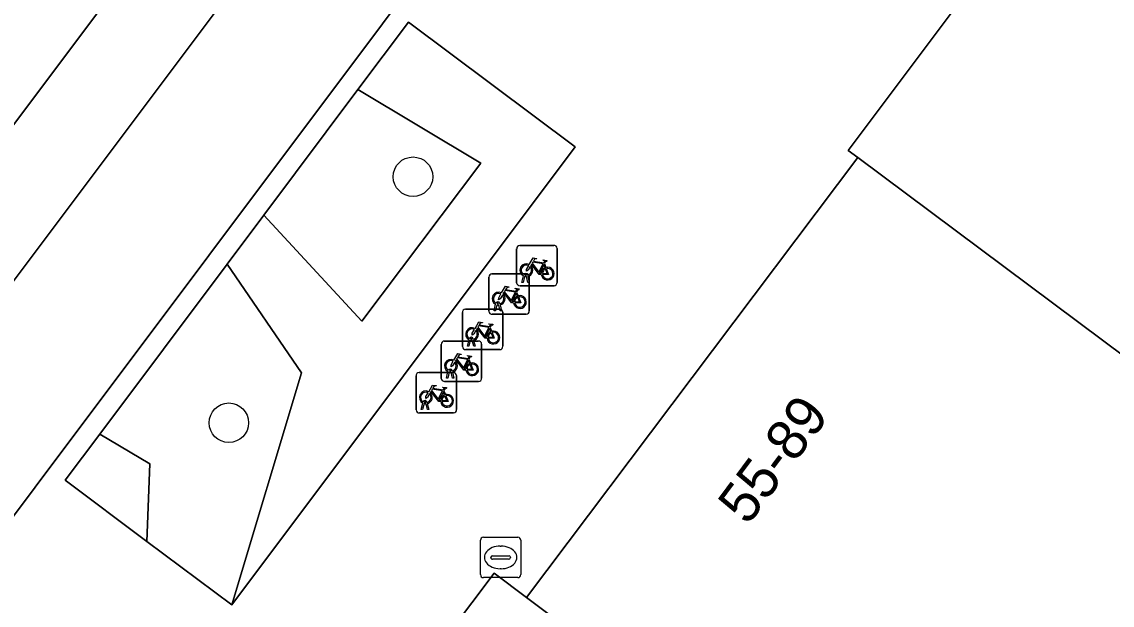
# Model space of a CAD drawing. Extents: x 159716 to 160783, y 383290 to 384031.
# Drawn here: x 160390.45 to 160417.43, y 383746.94 to 383761.39 of the extents above; entities that cross this region are included whole.
import ezdxf

# ---------------------------------------------------------------- set-up
doc = ezdxf.new("R2010")
doc.units = 0
for name, color, linetype in [('IMGEO_Boom', 7, 'Continuous'), ('IMGEO_Brandkraan', 7, 'Continuous'), ('IMGEO_Fietsenrek', 7, 'Continuous'), ('IMGEO_Groenvoorziening', 7, 'Continuous'), ('IMGEO_Pand', 7, 'Continuous'), ('IMGEO_Pand_nummerreeks', 7, 'Continuous'), ('IMGEO_Parkeervlak_open', 7, 'Continuous'), ('IMGEO_Rijbaan_lokaal_gesloten', 7, 'Continuous'), ('IMGEO_Voetpad_open', 7, 'Continuous')]:
    doc.layers.add(name, color=color, linetype=linetype)

msp = doc.modelspace()

# ---------------------------------------------------------------- linework, layer by layer
at = {"layer": 'IMGEO_Boom'}
for centre in [(160400.13, 383757.55), (160395.576, 383751.459)]:
    msp.add_circle(centre, 0.489, dxfattribs=at)
at = {"layer": 'IMGEO_Brandkraan'}
for p, q in [((160401.797, 383747.698), (160401.797, 383748.55)), ((160401.872, 383748.624), (160402.724, 383748.624)), ((160402.798, 383748.55), (160402.798, 383747.698)), ((160402.285, 383748.404), (160402.31, 383748.404)), ((160402.056, 383748.118), (160402.056, 383748.13)), ((160402.494, 383748.081), (160402.096, 383748.081)), ((160402.099, 383748.167), (160402.497, 383748.167)), ((160402.54, 383748.13), (160402.54, 383748.118)), ((160402.308, 383747.844), (160402.283, 383747.844)), ((160402.724, 383747.624), (160401.872, 383747.624))]:
    msp.add_line(p, q, dxfattribs=at)
for points in [[(160401.797, 383747.698), (160401.797, 383748.55)], [(160401.872, 383748.624), (160402.724, 383748.624)], [(160402.798, 383748.55), (160402.798, 383747.698)], [(160402.724, 383747.624), (160401.872, 383747.624)]]:
    msp.add_lwpolyline(points, dxfattribs=at)
for centre, radius, start, end in [((160401.874, 383748.548), 0.0765, 91.552, 178.448), ((160401.874, 383748.548), 0.0765, 91.552, 178.448), ((160402.722, 383748.548), 0.0765, 1.552, 88.448), ((160402.722, 383748.548), 0.0765, 1.552, 88.448), ((160402.096, 383748.127), 0.0403, 85.8775, 175.7526), ((160402.093, 383748.117), 0.0366, 178.938, 274.7102), ((160402.497, 383748.124), 0.043, 264.8664, 352.4533), ((160402.501, 383748.129), 0.0386, 1.7309, 96.639), ((160401.874, 383747.7), 0.0765, 181.552, 268.448), ((160401.874, 383747.7), 0.0765, 181.552, 268.448), ((160402.722, 383747.7), 0.0765, 271.552, 358.448), ((160402.722, 383747.7), 0.0765, 271.552, 358.448)]:
    msp.add_arc(centre, radius, start, end, dxfattribs=at)
for centre, major_axis, ratio, start_param, end_param in [((160402.284, 383748.124), (-0.387, 0.002), 0.722429, 4.712389, 7.853982), ((160402.309, 383748.124), (-0.39, 0.002), 0.717154, 1.570796, 4.712389)]:
    msp.add_ellipse(centre, major_axis=major_axis, ratio=ratio, start_param=start_param, end_param=end_param, dxfattribs=at)
at = {"layer": 'IMGEO_Fietsenrek'}
for p, q in [((160402.769, 383755.85), (160403.61, 383755.85)), ((160403.61, 383755.85), (160402.769, 383755.85)), ((160402.694, 383754.925), (160402.694, 383755.766)), ((160402.694, 383755.766), (160402.694, 383754.925)), ((160403.694, 383755.775), (160403.694, 383754.934)), ((160403.694, 383754.934), (160403.694, 383755.775)), ((160403.381, 383755.399), (160403.417, 383755.304)), ((160402.007, 383754.221), (160402.007, 383755.062)), ((160402.007, 383755.062), (160402.007, 383754.221)), ((160402.082, 383755.146), (160402.923, 383755.146)), ((160402.923, 383755.146), (160402.082, 383755.146)), ((160402.821, 383754.934), (160402.86, 383755.094)), ((160402.89, 383755.082), (160402.855, 383754.934)), ((160402.932, 383755.106), (160402.931, 383755.11)), ((160402.973, 383754.934), (160402.939, 383755.076)), ((160402.963, 383755.117), (160402.964, 383755.11)), ((160402.971, 383755.08), (160403.006, 383754.934)), ((160403.007, 383755.071), (160403.007, 383754.23)), ((160403.007, 383754.23), (160403.007, 383755.071)), ((160403.619, 383754.85), (160402.778, 383754.85)), ((160402.778, 383754.85), (160403.619, 383754.85)), ((160402.855, 383754.934), (160402.821, 383754.934)), ((160403.006, 383754.934), (160402.973, 383754.934)), ((160402.694, 383754.695), (160402.73, 383754.6)), ((160401.427, 383754.268), (160402.268, 383754.268)), ((160402.268, 383754.268), (160401.427, 383754.268)), ((160402.134, 383754.23), (160402.173, 383754.39)), ((160402.168, 383754.23), (160402.134, 383754.23)), ((160402.203, 383754.378), (160402.168, 383754.23)), ((160402.245, 383754.402), (160402.244, 383754.406)), ((160402.286, 383754.23), (160402.252, 383754.372)), ((160402.276, 383754.413), (160402.277, 383754.406)), ((160402.284, 383754.376), (160402.319, 383754.23)), ((160402.319, 383754.23), (160402.286, 383754.23)), ((160401.352, 383753.343), (160401.352, 383754.184)), ((160401.352, 383754.184), (160401.352, 383753.343)), ((160402.932, 383754.146), (160402.091, 383754.146)), ((160402.091, 383754.146), (160402.932, 383754.146)), ((160402.352, 383754.193), (160402.352, 383753.352)), ((160402.352, 383753.352), (160402.352, 383754.193)), ((160402.039, 383753.817), (160402.075, 383753.722)), ((160400.903, 383753.482), (160401.744, 383753.482)), ((160401.744, 383753.482), (160400.903, 383753.482)), ((160401.479, 383753.352), (160401.518, 383753.512)), ((160401.548, 383753.5), (160401.513, 383753.352)), ((160401.59, 383753.524), (160401.589, 383753.528)), ((160401.631, 383753.352), (160401.597, 383753.494)), ((160401.621, 383753.535), (160401.622, 383753.528)), ((160401.629, 383753.498), (160401.664, 383753.352)), ((160401.828, 383753.407), (160401.828, 383752.566)), ((160401.828, 383752.566), (160401.828, 383753.407)), ((160400.828, 383752.557), (160400.828, 383753.398)), ((160400.828, 383753.398), (160400.828, 383752.557)), ((160402.277, 383753.268), (160401.436, 383753.268)), ((160401.436, 383753.268), (160402.277, 383753.268)), ((160401.513, 383753.352), (160401.479, 383753.352)), ((160401.664, 383753.352), (160401.631, 383753.352)), ((160401.515, 383753.031), (160401.551, 383752.936)), ((160400.207, 383751.776), (160400.207, 383752.617)), ((160400.207, 383752.617), (160400.207, 383751.776)), ((160400.282, 383752.701), (160401.123, 383752.701)), ((160401.123, 383752.701), (160400.282, 383752.701)), ((160400.955, 383752.566), (160400.994, 383752.726)), ((160401.024, 383752.714), (160400.989, 383752.566)), ((160401.066, 383752.738), (160401.065, 383752.742)), ((160401.107, 383752.566), (160401.073, 383752.708)), ((160401.097, 383752.749), (160401.098, 383752.742)), ((160401.105, 383752.712), (160401.14, 383752.566)), ((160401.207, 383752.626), (160401.207, 383751.785)), ((160401.207, 383751.785), (160401.207, 383752.626)), ((160401.753, 383752.482), (160400.912, 383752.482)), ((160400.912, 383752.482), (160401.753, 383752.482)), ((160400.989, 383752.566), (160400.955, 383752.566)), ((160401.14, 383752.566), (160401.107, 383752.566)), ((160400.894, 383752.25), (160400.93, 383752.155)), ((160400.334, 383751.785), (160400.373, 383751.945)), ((160400.368, 383751.785), (160400.334, 383751.785)), ((160400.403, 383751.933), (160400.368, 383751.785)), ((160400.445, 383751.957), (160400.444, 383751.961)), ((160400.486, 383751.785), (160400.452, 383751.927)), ((160400.476, 383751.968), (160400.477, 383751.961)), ((160400.484, 383751.931), (160400.519, 383751.785)), ((160400.519, 383751.785), (160400.486, 383751.785)), ((160401.132, 383751.701), (160400.291, 383751.701)), ((160400.291, 383751.701), (160401.132, 383751.701))]:
    msp.add_line(p, q, dxfattribs=at)
for points in [[(160403.028, 383755.324), (160402.976, 383755.234), (160402.936, 383755.209), (160402.937, 383755.256), (160402.992, 383755.35)], [(160403.007, 383755.376), (160403.102, 383755.54), (160403.188, 383755.526), (160403.19, 383755.517), (160403.134, 383755.506), (160403.107, 383755.461), (160403.363, 383755.42)], [(160403.303, 383755.132), (160403.253, 383755.132), (160403.062, 383755.383), (160403.043, 383755.351)], [(160403.35, 383755.395), (160403.093, 383755.436), (160403.076, 383755.407), (160403.243, 383755.187), (160403.35, 383755.395)], [(160403.398, 383755.297), (160403.368, 383755.374), (160403.259, 383755.156), (160403.302, 383755.156)], [(160403.363, 383755.42), (160403.388, 383755.469), (160403.382, 383755.473), (160403.359, 383755.477), (160403.347, 383755.484), (160403.346, 383755.487), (160403.348, 383755.492), (160403.443, 383755.477), (160403.445, 383755.467), (160403.435, 383755.454), (160403.423, 383755.448), (160403.409, 383755.454), (160403.381, 383755.399)], [(160403.332, 383755.156), (160403.452, 383755.155), (160403.408, 383755.269)], [(160403.428, 383755.276), (160403.483, 383755.131), (160403.333, 383755.131)], [(160402.32, 383754.672), (160402.415, 383754.836), (160402.501, 383754.822), (160402.503, 383754.813), (160402.447, 383754.802), (160402.42, 383754.757), (160402.676, 383754.716)], [(160402.676, 383754.716), (160402.701, 383754.765), (160402.695, 383754.769), (160402.672, 383754.773), (160402.66, 383754.78), (160402.659, 383754.783), (160402.661, 383754.788), (160402.756, 383754.773), (160402.758, 383754.763), (160402.748, 383754.75), (160402.736, 383754.744), (160402.722, 383754.75), (160402.694, 383754.695)], [(160402.341, 383754.62), (160402.289, 383754.53), (160402.249, 383754.505), (160402.25, 383754.552), (160402.305, 383754.646)], [(160402.616, 383754.428), (160402.566, 383754.428), (160402.375, 383754.679), (160402.356, 383754.647)], [(160402.663, 383754.691), (160402.406, 383754.732), (160402.389, 383754.703), (160402.556, 383754.483), (160402.663, 383754.691)], [(160402.711, 383754.593), (160402.681, 383754.67), (160402.572, 383754.452), (160402.615, 383754.452)], [(160402.645, 383754.452), (160402.765, 383754.451), (160402.721, 383754.565)], [(160402.741, 383754.572), (160402.796, 383754.427), (160402.646, 383754.427)], [(160401.665, 383753.794), (160401.76, 383753.958), (160401.846, 383753.944), (160401.848, 383753.935), (160401.792, 383753.924), (160401.765, 383753.879), (160402.021, 383753.838)], [(160401.686, 383753.742), (160401.634, 383753.652), (160401.594, 383753.627), (160401.595, 383753.674), (160401.65, 383753.768)], [(160401.961, 383753.55), (160401.911, 383753.55), (160401.72, 383753.801), (160401.701, 383753.769)], [(160402.008, 383753.813), (160401.751, 383753.854), (160401.734, 383753.825), (160401.901, 383753.605), (160402.008, 383753.813)], [(160402.056, 383753.715), (160402.026, 383753.792), (160401.917, 383753.574), (160401.96, 383753.574)], [(160401.99, 383753.574), (160402.11, 383753.573), (160402.066, 383753.687)], [(160402.086, 383753.694), (160402.141, 383753.549), (160401.991, 383753.549)], [(160402.021, 383753.838), (160402.046, 383753.887), (160402.04, 383753.891), (160402.017, 383753.895), (160402.005, 383753.902), (160402.004, 383753.905), (160402.006, 383753.91), (160402.101, 383753.895), (160402.103, 383753.885), (160402.093, 383753.872), (160402.081, 383753.866), (160402.067, 383753.872), (160402.039, 383753.817)], [(160401.141, 383753.008), (160401.236, 383753.172), (160401.322, 383753.158), (160401.324, 383753.149), (160401.268, 383753.138), (160401.241, 383753.093), (160401.497, 383753.052)], [(160401.162, 383752.956), (160401.11, 383752.866), (160401.07, 383752.841), (160401.071, 383752.888), (160401.126, 383752.982)], [(160401.437, 383752.764), (160401.387, 383752.764), (160401.196, 383753.015), (160401.177, 383752.983)], [(160401.484, 383753.027), (160401.227, 383753.068), (160401.21, 383753.039), (160401.377, 383752.819), (160401.484, 383753.027)], [(160401.532, 383752.929), (160401.502, 383753.006), (160401.393, 383752.788), (160401.436, 383752.788)], [(160401.466, 383752.788), (160401.586, 383752.787), (160401.542, 383752.901)], [(160401.562, 383752.908), (160401.617, 383752.763), (160401.467, 383752.763)], [(160401.497, 383753.052), (160401.522, 383753.101), (160401.516, 383753.105), (160401.493, 383753.109), (160401.481, 383753.116), (160401.48, 383753.119), (160401.482, 383753.124), (160401.577, 383753.109), (160401.579, 383753.099), (160401.569, 383753.086), (160401.557, 383753.08), (160401.543, 383753.086), (160401.515, 383753.031)], [(160400.52, 383752.227), (160400.615, 383752.391), (160400.701, 383752.377), (160400.703, 383752.368), (160400.647, 383752.357), (160400.62, 383752.312), (160400.876, 383752.271)], [(160400.876, 383752.271), (160400.901, 383752.32), (160400.895, 383752.324), (160400.872, 383752.328), (160400.86, 383752.335), (160400.859, 383752.338), (160400.861, 383752.343), (160400.956, 383752.328), (160400.958, 383752.318), (160400.948, 383752.305), (160400.936, 383752.299), (160400.922, 383752.305), (160400.894, 383752.25)], [(160400.541, 383752.175), (160400.489, 383752.085), (160400.449, 383752.06), (160400.45, 383752.107), (160400.505, 383752.201)], [(160400.816, 383751.983), (160400.766, 383751.983), (160400.575, 383752.234), (160400.556, 383752.202)], [(160400.863, 383752.246), (160400.606, 383752.287), (160400.589, 383752.258), (160400.756, 383752.038), (160400.863, 383752.246)], [(160400.911, 383752.148), (160400.881, 383752.225), (160400.772, 383752.007), (160400.815, 383752.007)], [(160400.845, 383752.007), (160400.965, 383752.006), (160400.921, 383752.12)], [(160400.941, 383752.127), (160400.996, 383751.982), (160400.846, 383751.982)]]:
    msp.add_lwpolyline(points, dxfattribs=at)
for centre, radius, start, end in [((160402.772, 383755.772), 0.0779, 92.4484, 184.2845), ((160402.772, 383755.772), 0.0779, 92.4484, 184.2845), ((160403.616, 383755.772), 0.0779, 2.4484, 94.2845), ((160403.616, 383755.772), 0.0779, 2.4484, 94.2845), ((160402.934, 383755.235), 0.159, 62.6766, 242.1369), ((160402.934, 383755.235), 0.129, 63.3192, 238.903), ((160402.934, 383755.235), 0.129, 283.6043, 43.4302), ((160402.934, 383755.235), 0.159, 283.5766, 46.6042), ((160403.461, 383755.151), 0.159, 113.3408, 178.3217), ((160403.461, 383755.151), 0.159, 187.0065, 105.7708), ((160402.085, 383755.068), 0.0779, 92.4484, 184.2845), ((160402.085, 383755.068), 0.0779, 92.4484, 184.2845), ((160402.914, 383755.106), 0.0499, 12.8025, 158.6934), ((160402.934, 383755.235), 0.159, 253.9967, 271.7867), ((160402.914, 383755.106), 0.0174, 12.8025, 163.4502), ((160402.934, 383755.235), 0.129, 253.415, 269.0204), ((160402.929, 383755.068), 0.0779, 2.4484, 94.2845), ((160402.929, 383755.068), 0.0779, 2.4484, 94.2845), ((160403.461, 383755.151), 0.129, 113.923, 177.9556), ((160403.461, 383755.151), 0.129, 188.6715, 104.5883), ((160402.772, 383754.928), 0.0779, 182.4484, 274.2845), ((160402.772, 383754.928), 0.0779, 182.4484, 274.2845), ((160403.616, 383754.928), 0.0779, 272.4484, 4.2845), ((160403.616, 383754.928), 0.0779, 272.4484, 4.2845), ((160402.247, 383754.531), 0.159, 62.6766, 242.1369), ((160402.247, 383754.531), 0.129, 63.3192, 238.903), ((160402.247, 383754.531), 0.129, 283.6043, 43.4302), ((160402.247, 383754.531), 0.159, 283.5766, 46.6042), ((160402.774, 383754.447), 0.159, 113.3408, 178.3217), ((160402.774, 383754.447), 0.159, 187.0065, 105.7708), ((160402.774, 383754.447), 0.129, 113.923, 177.9556), ((160402.774, 383754.447), 0.129, 188.6715, 104.5883), ((160401.43, 383754.19), 0.0779, 92.4484, 184.2845), ((160401.43, 383754.19), 0.0779, 92.4484, 184.2845), ((160402.085, 383754.224), 0.0779, 182.4484, 274.2845), ((160402.085, 383754.224), 0.0779, 182.4484, 274.2845), ((160402.227, 383754.402), 0.0499, 12.8025, 158.6934), ((160402.247, 383754.531), 0.159, 253.9967, 271.7867), ((160402.227, 383754.402), 0.0174, 12.8025, 163.4502), ((160402.247, 383754.531), 0.129, 253.415, 269.0204), ((160402.274, 383754.19), 0.0779, 2.4484, 94.2845), ((160402.274, 383754.19), 0.0779, 2.4484, 94.2845), ((160402.929, 383754.224), 0.0779, 272.4484, 4.2845), ((160402.929, 383754.224), 0.0779, 272.4484, 4.2845), ((160401.592, 383753.653), 0.159, 62.6766, 242.1369), ((160401.592, 383753.653), 0.129, 63.3192, 238.903), ((160401.592, 383753.653), 0.129, 283.6043, 43.4302), ((160401.592, 383753.653), 0.159, 283.5766, 46.6042), ((160402.119, 383753.569), 0.159, 113.3408, 178.3217), ((160402.119, 383753.569), 0.159, 187.0065, 105.7708), ((160402.119, 383753.569), 0.129, 113.923, 177.9556), ((160402.119, 383753.569), 0.129, 188.6715, 104.5883), ((160400.906, 383753.404), 0.0779, 92.4484, 184.2845), ((160400.906, 383753.404), 0.0779, 92.4484, 184.2845), ((160401.572, 383753.524), 0.0499, 12.8025, 158.6934), ((160401.592, 383753.653), 0.159, 253.9967, 271.7867), ((160401.572, 383753.524), 0.0174, 12.8025, 163.4502), ((160401.592, 383753.653), 0.129, 253.415, 269.0204), ((160401.75, 383753.404), 0.0779, 2.4484, 94.2845), ((160401.75, 383753.404), 0.0779, 2.4484, 94.2845), ((160401.43, 383753.346), 0.0779, 182.4484, 274.2845), ((160401.43, 383753.346), 0.0779, 182.4484, 274.2845), ((160402.274, 383753.346), 0.0779, 272.4484, 4.2845), ((160402.274, 383753.346), 0.0779, 272.4484, 4.2845), ((160401.068, 383752.867), 0.159, 62.6766, 242.1369), ((160401.068, 383752.867), 0.129, 63.3192, 238.903), ((160401.068, 383752.867), 0.129, 283.6043, 43.4302), ((160401.068, 383752.867), 0.159, 283.5766, 46.6042), ((160401.595, 383752.783), 0.159, 113.3408, 178.3217), ((160401.595, 383752.783), 0.159, 187.0065, 105.7708), ((160401.595, 383752.783), 0.129, 113.923, 177.9556), ((160401.595, 383752.783), 0.129, 188.6715, 104.5883), ((160400.285, 383752.623), 0.0779, 92.4484, 184.2845), ((160400.285, 383752.623), 0.0779, 92.4484, 184.2845), ((160401.048, 383752.738), 0.0499, 12.8025, 158.6934), ((160401.068, 383752.867), 0.159, 253.9967, 271.7867), ((160401.048, 383752.738), 0.0174, 12.8025, 163.4502), ((160401.068, 383752.867), 0.129, 253.415, 269.0204), ((160401.129, 383752.623), 0.0779, 2.4484, 94.2845), ((160401.129, 383752.623), 0.0779, 2.4484, 94.2845), ((160400.906, 383752.56), 0.0779, 182.4484, 274.2845), ((160400.906, 383752.56), 0.0779, 182.4484, 274.2845), ((160401.75, 383752.56), 0.0779, 272.4484, 4.2845), ((160401.75, 383752.56), 0.0779, 272.4484, 4.2845), ((160400.447, 383752.086), 0.159, 62.6766, 242.1369), ((160400.447, 383752.086), 0.129, 63.3192, 238.903), ((160400.447, 383752.086), 0.129, 283.6043, 43.4302), ((160400.447, 383752.086), 0.159, 283.5766, 46.6042), ((160400.974, 383752.002), 0.159, 113.3408, 178.3217), ((160400.974, 383752.002), 0.159, 187.0065, 105.7708), ((160400.974, 383752.002), 0.129, 113.923, 177.9556), ((160400.974, 383752.002), 0.129, 188.6715, 104.5883), ((160400.427, 383751.957), 0.0499, 12.8025, 158.6934), ((160400.447, 383752.086), 0.159, 253.9967, 271.7867), ((160400.427, 383751.957), 0.0174, 12.8025, 163.4502), ((160400.447, 383752.086), 0.129, 253.415, 269.0204), ((160401.129, 383751.779), 0.0779, 272.4484, 4.2845), ((160401.129, 383751.779), 0.0779, 272.4484, 4.2845), ((160400.285, 383751.779), 0.0779, 182.4484, 274.2845), ((160400.285, 383751.779), 0.0779, 182.4484, 274.2845)]:
    msp.add_arc(centre, radius, start, end, dxfattribs=at)
at = {"layer": 'IMGEO_Groenvoorziening'}
for points in [[(160396.44, 383756.599), (160395.531, 383755.385), (160397.373, 383752.698), (160395.649, 383746.95), (160404.141, 383758.291), (160400.019, 383761.378), (160398.769, 383759.709), (160401.809, 383757.881), (160398.867, 383753.972)], [(160398.769, 383759.709), (160396.44, 383756.599), (160398.867, 383753.972), (160401.809, 383757.881)], [(160395.531, 383755.385), (160392.381, 383751.179), (160393.618, 383750.437), (160393.55, 383748.522), (160395.649, 383746.95), (160397.373, 383752.698)], [(160392.381, 383751.179), (160391.526, 383750.037), (160393.55, 383748.522), (160393.618, 383750.437)]]:
    msp.add_lwpolyline(points, close=True, dxfattribs=at)
at = {"layer": 'IMGEO_Pand'}
for points in [[(160437.408, 383762.366), (160437.08, 383762.6), (160435.079, 383764.103), (160429.897, 383767.996), (160427.216, 383770.009), (160424.428, 383772.103), (160422.451, 383773.589), (160421.153, 383771.866), (160418.619, 383768.501), (160415.004, 383763.689), (160410.898, 383758.195), (160411.13, 383758.022), (160425.647, 383747.179), (160425.879, 383746.999), (160430.582, 383753.237)], [(160411.13, 383758.022), (160402.936, 383747.132), (160417.428, 383736.279), (160425.647, 383747.179)], [(160401.99, 383715.21), (160402.55, 383714.794), (160418.219, 383735.667), (160417.428, 383736.279), (160402.936, 383747.132), (160402.14, 383747.732), (160386.415, 383726.839), (160386.983, 383726.399)]]:
    msp.add_lwpolyline(points, close=True, dxfattribs=at)
at = {"layer": 'IMGEO_Parkeervlak_open'}
msp.add_lwpolyline([(160406.05, 383776.057), (160404.194, 383777.448), (160404.021, 383777.216), (160379.2, 383744.102), (160381.056, 383742.711)], close=True, dxfattribs=at)
at = {"layer": 'IMGEO_Rijbaan_lokaal_gesloten'}
msp.add_lwpolyline([(160412.241, 383778.514), (160409.5, 383780.66), (160406.05, 383776.057), (160381.056, 383742.711), (160377.017, 383737.324), (160369.819, 383727.72), (160366.646, 383723.487), (160363.818, 383719.764), (160366.6, 383717.625), (160367.136, 383718.342), (160369.32, 383721.216)], close=True, dxfattribs=at)
at = {"layer": 'IMGEO_Voetpad_open'}
msp.add_lwpolyline([(160369.819, 383727.72), (160367.819, 383729.239), (160375.162, 383738.715), (160377.017, 383737.324), (160381.056, 383742.711), (160379.2, 383744.102), (160404.021, 383777.216), (160404.194, 383777.448), (160406.05, 383776.057), (160409.5, 383780.66), (160404.985, 383783.761), (160395.169, 383770.718), (160395.642, 383770.345), (160389.58, 383762.26), (160389.164, 383762.572), (160385.765, 383758.057), (160386.181, 383757.745), (160380.098, 383749.63), (160379.598, 383750.015), (160378.907, 383750.543), (160371.974, 383741.312), (160372.653, 383740.798), (160362.573, 383727.255)], dxfattribs=at)
for points in [[(160402.14, 383747.732), (160402.936, 383747.132), (160411.13, 383758.022), (160410.898, 383758.195), (160415.004, 383763.689), (160418.619, 383768.501), (160421.153, 383771.866), (160422.451, 383773.589), (160412.241, 383778.514), (160369.32, 383721.216), (160367.136, 383718.342), (160366.6, 383717.625), (160365.352, 383715.959), (160363.846, 383713.946), (160369.534, 383709.879), (160373.434, 383714.511), (160378.05, 383714.53), (160386.983, 383726.399), (160386.415, 383726.839)], [(160395.649, 383746.95), (160393.55, 383748.522), (160391.526, 383750.037), (160392.381, 383751.179), (160395.531, 383755.385), (160396.44, 383756.599), (160398.769, 383759.709), (160400.019, 383761.378), (160404.141, 383758.291)]]:
    msp.add_lwpolyline(points, close=True, dxfattribs=at)

# ---------------------------------------------------------------- texts
at = {"layer": 'IMGEO_Pand_nummerreeks'}
msp.add_text('55-89', height=1, rotation=53.2995, dxfattribs=at).set_placement((160408.41, 383748.892))

doc.saveas('drawing.dxf')
